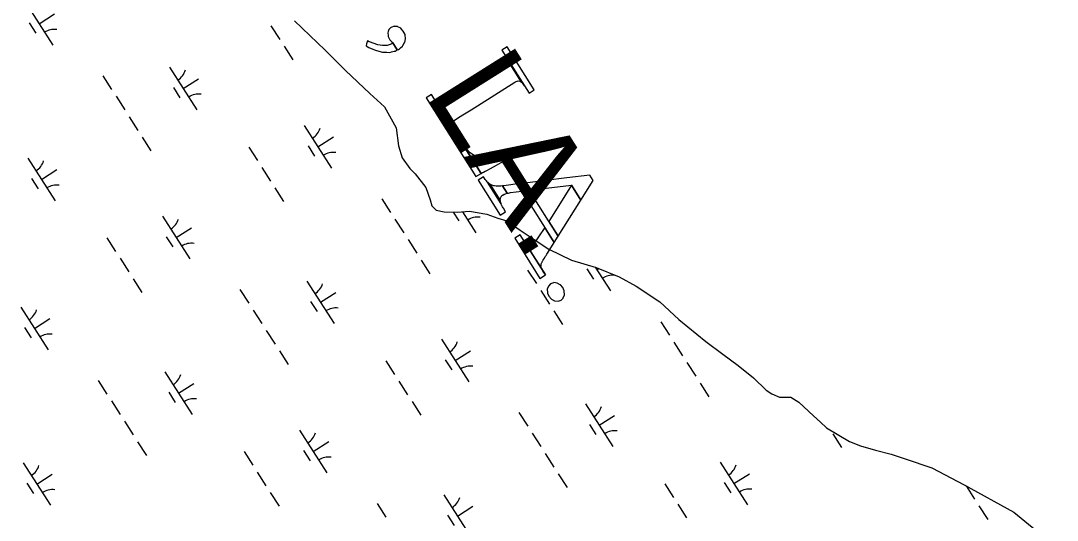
# Model space of a CAD drawing. Extents: x 3962991 to 3983549, y 181631 to 204078.
# Drawn here: x 3975669 to 3976693, y 187846 to 188340 of the extents above; entities that cross this region are included whole.
import ezdxf

# ---------------------------------------------------------------- set-up
doc = ezdxf.new("R2010")
doc.units = 0
for name, color, linetype in [('V-ANNO-MASK', 7, 'Continuous'), ('V-ANNO-MASK2', 7, 'Continuous'), ('V-TOPO-GNAM-IDEN', 7, 'Continuous'), ('V-WETL-SWMP', 7, 'Continuous')]:
    doc.layers.add(name, color=color, linetype=linetype)

msp = doc.modelspace()

# ---------------------------------------------------------------- linework, layer by layer
at = {"layer": 'V-ANNO-MASK2'}
for points in [[(3976032.1, 188324.2), (3976033.7, 188321), (3976035.5, 188318.8), (3976035.7, 188318.6), (3976036.5, 188317.9), (3976041, 188310.9), (3976042.1, 188311.4), (3976043, 188311.9), (3976044.2, 188312.9), (3976046.1, 188314.6), (3976046.5, 188315.2), (3976048.2, 188318.1), (3976048.4, 188318.3), (3976049.1, 188321.8), (3976049.1, 188322), (3976048.6, 188325.7), (3976048.6, 188326.1), (3976046.9, 188329.5), (3976046.9, 188329.5), (3976045.1, 188331.5), (3976044.4, 188332.3), (3976041.6, 188333.8), (3976041.3, 188333.9), (3976038.1, 188334.2), (3976037.8, 188334.3), (3976034.9, 188333.2), (3976034.4, 188332.8), (3976032.6, 188331), (3976032, 188329.1), (3976031.5, 188327.8), (3976031.9, 188325), (3976032, 188324.3)], [(3976010.7, 188316.8), (3976010.2, 188314.8), (3976012.9, 188313.4), (3976016.7, 188311.7), (3976018.5, 188311), (3976019.5, 188310.7), (3976025.2, 188309.1), (3976026.5, 188308.8), (3976030.6, 188308.6), (3976033.6, 188308.5), (3976035.1, 188308.9), (3976038, 188309.6), (3976038.9, 188309.8), (3976039.7, 188310.2), (3976040.4, 188310.6), (3976040.7, 188310.7), (3976040.8, 188310.8), (3976040.8, 188310.8), (3976041, 188310.9), (3976036.5, 188317.9), (3976036.2, 188317.8), (3976036.2, 188317.8), (3976036, 188317.5), (3976035.4, 188316.9), (3976034.5, 188316.5), (3976033.8, 188316.1), (3976031, 188315.2), (3976029.3, 188315.2), (3976026.4, 188315.2), (3976021.8, 188316), (3976020.7, 188316.2), (3976014.5, 188318.5), (3976013.3, 188319), (3976011.5, 188319.8)], [(3976149.6, 188314.1), (3976144.3, 188310.8), (3976171.1, 188268.3), (3976176.3, 188271.6)], [(3976149.9, 188301.7), (3976150.9, 188299.6), (3976163.8, 188279), (3976165.4, 188277.2), (3976166.7, 188275.3), (3976148.7, 188303.8)], [(3976083.6, 188255.2), (3976082.1, 188256.3), (3976095, 188235.8), (3976094.7, 188237.6), (3976094.8, 188237.9), (3976095.2, 188239.3), (3976096.6, 188240.8), (3976096.6, 188240.9), (3976098, 188241.9), (3976101.3, 188244), (3976107.3, 188247.7), (3976113.8, 188251.8), (3976156.9, 188278.9), (3976158.5, 188279.8), (3976160.5, 188280.3), (3976162.2, 188280.1), (3976163.8, 188279), (3976150.8, 188299.6), (3976151.2, 188297.7), (3976150.7, 188296), (3976149.3, 188294.5), (3976147.8, 188293.4), (3976104.7, 188266.3), (3976098.2, 188262.2), (3976092.3, 188258.4), (3976088.9, 188256.4), (3976087.4, 188255.6), (3976087.4, 188255.5), (3976085.3, 188255), (3976084, 188255.2)], [(3976074.6, 188266.9), (3976069.6, 188263.7), (3976118.5, 188185.9), (3976123.7, 188188.8), (3976098.3, 188229.2), (3976098, 188229.6), (3976096.1, 188233.1), (3976096, 188233.3), (3976074.8, 188267), (3976074.8, 188267), (3976074.6, 188266.9)], [(3976080.5, 188258.1), (3976079.2, 188260), (3976096, 188233.3), (3976095.8, 188233.8)], [(3976080.9, 188257.6), (3976080.5, 188258.1), (3976095.8, 188233.8), (3976095.5, 188234.4), (3976095, 188235.5), (3976095, 188235.8), (3976082, 188256.3), (3976081.5, 188256.9)], [(3976101.8, 188223.7), (3976098.3, 188229.2), (3976123.7, 188188.8), (3976123.7, 188188.8)], [(3976104.7, 188219.4), (3976101.8, 188223.6), (3976123.7, 188188.8), (3976123.9, 188188.9), (3976124, 188188.9), (3976124, 188188.9), (3976124.1, 188189), (3976124.2, 188189.1), (3976124.3, 188189.1), (3976125, 188189.5), (3976125.2, 188189.6), (3976126.1, 188190.1), (3976127.9, 188191), (3976128, 188191.1), (3976129.5, 188191.9), (3976132.9, 188193.8), (3976139.1, 188197.1), (3976145.9, 188200.8), (3976150.5, 188203.2), (3976147.2, 188208.4), (3976142.2, 188206.6), (3976134.4, 188204.6), (3976126.7, 188203.6), (3976121.6, 188204.5), (3976119.3, 188204.9), (3976119.2, 188205), (3976115, 188207.8), (3976112.8, 188209.2), (3976111.7, 188210.6), (3976108.2, 188214.8), (3976107.6, 188215.5), (3976106.9, 188216.3), (3976105.8, 188217.9), (3976105.1, 188218.9)], [(3976126.2, 188185.4), (3976120.9, 188182.1), (3976142.5, 188147.7), (3976147.8, 188151), (3976145.7, 188154.4), (3976145.4, 188154.9), (3976144.9, 188155.8), (3976144.1, 188157.3), (3976144, 188157.5), (3976144, 188157.6), (3976143.5, 188158.8), (3976130, 188180.3), (3976128.7, 188181.8), (3976128.6, 188182), (3976128.4, 188182.2), (3976127.9, 188182.9), (3976126.8, 188184.5)], [(3976130.6, 188179.7), (3976130, 188180.3), (3976143.5, 188158.8), (3976142.9, 188160.2), (3976142.8, 188160.5), (3976142.8, 188161.1), (3976142.6, 188162), (3976132.6, 188178), (3976131.5, 188178.9), (3976131, 188179.4)], [(3976146.2, 188176.7), (3976144.8, 188176.5), (3976149.4, 188169.2), (3976150.7, 188169.5), (3976152.9, 188169.9), (3976164.1, 188171.2), (3976195.9, 188120.6), (3976199.8, 188126.9), (3976171.3, 188172.3), (3976212.9, 188177.4), (3976222.2, 188162.5), (3976234.5, 188181.9), (3976231.2, 188187.2), (3976208.5, 188184.4), (3976166.9, 188179.3), (3976159.6, 188178.4), (3976148.4, 188177)], [(3976133.2, 188177.7), (3976132.6, 188178), (3976142.6, 188162), (3976142.5, 188163), (3976142.6, 188163.3), (3976142.8, 188163.9), (3976143, 188164.7), (3976143.2, 188165.5), (3976143.4, 188165.7), (3976143.6, 188166), (3976144.5, 188166.9), (3976144.7, 188167.2), (3976145.1, 188167.5), (3976145.1, 188167.5), (3976146.6, 188168.2), (3976147.1, 188168.4), (3976148, 188168.8), (3976149.4, 188169.2), (3976144.8, 188176.6), (3976143.2, 188176.4), (3976142.2, 188176.3), (3976141.5, 188176.3), (3976139.6, 188176.2), (3976139.6, 188176.2), (3976139, 188176.2), (3976138.6, 188176.2), (3976137, 188176.5), (3976136.5, 188176.6), (3976136.2, 188176.6), (3976135.4, 188176.8), (3976134.4, 188177.2), (3976133.6, 188177.5)], [(3976212.9, 188177.4), (3976190.7, 188141.4), (3976199.8, 188126.9), (3976222.2, 188162.5)], [(3976162.2, 188128.2), (3976156.9, 188124.9), (3976181.9, 188085.1), (3976187.2, 188088.5)], [(3976166.7, 188121), (3976165.4, 188123.1), (3976187.2, 188088.5), (3976185.1, 188091.8), (3976184.7, 188092.6), (3976183.9, 188093.9), (3976183.7, 188094.4), (3976183.5, 188094.8), (3976183.3, 188095.4), (3976183.1, 188096.2), (3976183, 188096.6), (3976182.9, 188097.3), (3976183, 188097.9), (3976183, 188098.5), (3976183.1, 188098.9), (3976183.2, 188099.6), (3976183.5, 188100.2), (3976183.8, 188100.9), (3976183.9, 188101.2), (3976184.1, 188101.6), (3976184.8, 188102.8), (3976185, 188103.1), (3976185.2, 188103.6), (3976185.2, 188103.6), (3976185.3, 188103.7), (3976186.2, 188105.1), (3976186.6, 188105.7), (3976187.1, 188106.6), (3976187.9, 188107.9), (3976188.7, 188109.1), (3976188.7, 188109.1), (3976189.9, 188111), (3976195.9, 188120.6), (3976186.6, 188135.4), (3976180.4, 188126.2), (3976179.1, 188124.3), (3976178.4, 188123.2), (3976177.5, 188121.9), (3976176.9, 188121.1), (3976176.5, 188120.5), (3976175.5, 188119.1), (3976175.5, 188119.1), (3976175.2, 188118.7), (3976175, 188118.4), (3976174.1, 188117.6), (3976173.8, 188117.3), (3976173.6, 188117.2), (3976173, 188116.9), (3976172.5, 188116.6), (3976172.1, 188116.4), (3976171.7, 188116.5), (3976171.1, 188116.7), (3976170.6, 188116.8), (3976170.3, 188116.9), (3976169.9, 188117.3), (3976169.2, 188117.9), (3976168.6, 188118.5), (3976168.5, 188118.5), (3976168.2, 188119), (3976167.3, 188120.2)], [(3976189.4, 188070.6), (3976190.7, 188067.4), (3976193.2, 188064.6), (3976193.3, 188064.6), (3976196.3, 188062.9), (3976199.7, 188062.5), (3976199.7, 188062.5), (3976202.7, 188063.5), (3976204.9, 188065.7), (3976204.9, 188065.9), (3976206, 188069), (3976205.8, 188072.5), (3976205.7, 188072.8), (3976204.4, 188076), (3976202, 188078.7), (3976201.9, 188078.8), (3976198.8, 188080.5), (3976195.5, 188080.9), (3976195.4, 188080.8), (3976192.4, 188079.9), (3976190.3, 188077.6), (3976190.2, 188077.5), (3976189.1, 188074.4), (3976189.3, 188070.9)]]:
    msp.add_lwpolyline(points, close=True, dxfattribs=at)
at = {"layer": 'V-WETL-SWMP'}
for p, q in [((3975673.6, 188357.7), (3975700.6, 188315.6)), ((3975687.1, 188336.7), (3975702.3, 188346.4)), ((3975677.4, 188337.6), (3975683.9, 188327.5)), ((3975916.1, 188334.7), (3975924.8, 188321.2)), ((3975939.5, 188339.7), (3975969.7, 188310.6)), ((3975929.1, 188314.5), (3975937.7, 188301)), ((3975969.7, 188310.6), (3975989.7, 188290.7)), ((3975816.1, 188293.8), (3975843.1, 188251.7)), ((3975750.2, 188285.3), (3975758.8, 188271.8)), ((3975829.6, 188272.7), (3975844.7, 188282.4)), ((3975989.7, 188290.7), (3976013.8, 188267.9)), ((3975819.8, 188273.6), (3975826.3, 188263.5)), ((3975763.2, 188265.1), (3975771.8, 188251.6)), ((3976013.8, 188267.9), (3976028.3, 188254.5)), ((3976028.3, 188254.5), (3976040, 188233.9)), ((3975776.1, 188244.9), (3975784.7, 188231.4)), ((3975949.1, 188236.2), (3975976.1, 188194.1)), ((3976040, 188233.9), (3976042.1, 188216.1)), ((3975789.1, 188224.7), (3975797.7, 188211.2)), ((3975962.6, 188215.2), (3975977.8, 188224.9)), ((3975894.2, 188214.9), (3975902.8, 188201.5)), ((3975952.9, 188216.1), (3975959.3, 188206)), ((3976042.1, 188216.1), (3976045.9, 188204.3)), ((3975676, 188204), (3975703, 188161.9)), ((3976045.9, 188204.3), (3976053.2, 188193.7)), ((3975689.5, 188183), (3975704.7, 188192.7)), ((3975907.2, 188194.7), (3975915.8, 188181.3)), ((3976053.2, 188193.7), (3976058.6, 188188.5)), ((3975679.8, 188183.8), (3975686.3, 188173.7)), ((3976058.6, 188188.5), (3976069, 188175)), ((3975920.1, 188174.5), (3975928.7, 188161.1)), ((3976069, 188175), (3976073.4, 188162.6)), ((3976025.7, 188163.8), (3976034.3, 188150.3)), ((3976073.4, 188162.6), (3976075.2, 188156.7)), ((3976075.2, 188156.7), (3976079.5, 188152.6)), ((3976079.5, 188152.6), (3976087.2, 188150.9)), ((3976087.2, 188150.9), (3976100.3, 188150.6)), ((3976096.2, 188150.7), (3976101.8, 188142)), ((3976100.3, 188150.6), (3976112.2, 188151.4)), ((3976105.3, 188150.9), (3976118.5, 188130.2)), ((3976112.2, 188151.4), (3976129.5, 188148.7)), ((3976129.5, 188148.7), (3976140.2, 188144.7)), ((3975809.1, 188146.5), (3975836.1, 188104.4)), ((3976038.6, 188143.6), (3976047.3, 188130.1)), ((3976140.2, 188144.7), (3976149.2, 188141.9)), ((3976149.2, 188141.9), (3976162.4, 188132.7)), ((3975822.6, 188125.4), (3975837.7, 188135.1)), ((3976162.4, 188132.7), (3976176.3, 188123.4)), ((3975754.2, 188125.2), (3975762.8, 188111.7)), ((3975812.8, 188126.3), (3975819.3, 188116.2)), ((3976051.6, 188123.4), (3976060.2, 188109.9)), ((3976176.3, 188123.4), (3976190.7, 188114.1)), ((3976190.7, 188114.1), (3976212.9, 188103.2)), ((3975767.1, 188105), (3975775.8, 188091.5)), ((3976064.5, 188103.2), (3976073.2, 188089.7)), ((3976212.9, 188103.2), (3976237.4, 188095.9)), ((3976169.7, 188093.4), (3976178.3, 188080)), ((3976228.3, 188094.6), (3976234.8, 188084.5)), ((3976236.5, 188096.2), (3976251.6, 188072.7)), ((3976237.4, 188095.9), (3976260.1, 188086.8)), ((3976238.1, 188093.7), (3976239.9, 188094.9)), ((3976260.1, 188086.8), (3976276.9, 188077.6)), ((3975780.1, 188084.8), (3975788.7, 188071.3)), ((3975951.5, 188082.5), (3975978.5, 188040.4)), ((3976276.9, 188077.6), (3976300.4, 188062)), ((3975885.6, 188074), (3975894.3, 188060.6)), ((3975965, 188061.5), (3975980.2, 188071.2)), ((3976182.6, 188073.2), (3976191.3, 188059.8)), ((3975669, 188056.7), (3975696, 188014.6)), ((3975955.3, 188062.4), (3975961.8, 188052.3)), ((3976300.4, 188062), (3976319.1, 188044.5)), ((3975682.5, 188035.6), (3975697.7, 188045.4)), ((3975898.6, 188053.8), (3975907.2, 188040.4)), ((3976195.6, 188053), (3976204.2, 188039.6)), ((3975672.8, 188036.5), (3975679.3, 188026.4)), ((3976301.1, 188042.3), (3976309.8, 188028.9)), ((3976319.1, 188044.5), (3976345.7, 188022.9)), ((3975911.5, 188033.6), (3975920.2, 188020.2)), ((3976084.5, 188025), (3976111.5, 187982.9)), ((3976314.1, 188022.1), (3976322.7, 188008.6)), ((3976345.7, 188022.9), (3976362.5, 188010.2)), ((3975924.5, 188013.4), (3975933.1, 188000)), ((3976088.3, 188004.8), (3976094.8, 187994.7)), ((3976098, 188003.9), (3976113.2, 188013.6)), ((3976362.5, 188010.2), (3976377.6, 187999.1)), ((3976029.6, 188003.7), (3976038.3, 187990.2)), ((3976327.1, 188001.9), (3976335.7, 187988.4)), ((3976377.6, 187999.1), (3976392.7, 187986.9)), ((3975745.6, 187984.3), (3975754.2, 187970.8)), ((3975811.5, 187992.7), (3975838.5, 187950.6)), ((3976392.7, 187986.9), (3976405.4, 187974.6)), ((3975825, 187971.7), (3975840.1, 187981.4)), ((3976042.6, 187983.5), (3976051.2, 187970)), ((3976340, 187981.7), (3976348.6, 187968.2)), ((3976405.4, 187974.6), (3976410.8, 187971.2)), ((3975758.6, 187964.1), (3975767.2, 187950.6)), ((3975815.3, 187972.6), (3975821.7, 187962.5)), ((3976410.8, 187971.2), (3976418.6, 187967.7)), ((3976418.6, 187967.7), (3976429.8, 187967.9)), ((3976429.8, 187967.9), (3976437.7, 187962.7)), ((3976055.5, 187963.3), (3976064.2, 187949.8)), ((3976227, 187961), (3976254, 187918.9)), ((3976437.7, 187962.7), (3976452.2, 187949.3)), ((3975771.5, 187943.9), (3975780.2, 187930.4)), ((3976161.1, 187952.5), (3976169.8, 187939.1)), ((3976240.5, 187940), (3976255.6, 187949.7)), ((3976452.2, 187949.3), (3976458.8, 187942.9)), ((3975944.5, 187935.2), (3975971.5, 187893.1)), ((3976230.8, 187940.9), (3976237.2, 187930.8)), ((3976458.8, 187942.9), (3976464.9, 187937.6)), ((3976464.9, 187937.6), (3976487.7, 187923.8)), ((3975784.5, 187923.7), (3975793.1, 187910.2)), ((3975958, 187914.2), (3975973.2, 187923.9)), ((3976174.1, 187932.3), (3976182.7, 187918.9)), ((3976471.1, 187931.5), (3976479.7, 187918.1)), ((3976487.7, 187923.8), (3976498.5, 187919.8)), ((3975889.6, 187913.9), (3975898.2, 187900.4)), ((3975948.3, 187915), (3975954.8, 187904.9)), ((3976498.5, 187919.8), (3976513.4, 187915.3)), ((3976513.4, 187915.3), (3976528.9, 187911.4)), ((3975671.5, 187903), (3975698.4, 187860.9)), ((3976187, 187912.1), (3976195.7, 187898.7)), ((3976360, 187903.5), (3976387, 187861.4)), ((3976528.9, 187911.4), (3976542.7, 187906.9)), ((3976542.7, 187906.9), (3976569, 187897.9)), ((3975902.6, 187893.7), (3975911.2, 187880.2)), ((3976200, 187891.9), (3976208.6, 187878.5)), ((3976373.5, 187882.4), (3976388.7, 187892.1)), ((3976569, 187897.9), (3976600.8, 187881.2)), ((3975675.2, 187882.8), (3975681.7, 187872.7)), ((3975685, 187881.9), (3975700.1, 187891.6)), ((3976305.1, 187882.2), (3976313.8, 187868.7)), ((3976363.8, 187883.3), (3976370.3, 187873.2)), ((3975915.5, 187873.5), (3975924.2, 187860)), ((3976600.8, 187881.2), (3976650, 187854.1)), ((3976602.7, 187880.1), (3976611.2, 187866.9)), ((3976021.1, 187862.8), (3976029.7, 187849.3)), ((3976087, 187871.2), (3976113.9, 187829.2)), ((3976318.1, 187862), (3976326.7, 187848.5)), ((3976090.7, 187851.1), (3976097.2, 187841)), ((3976100.5, 187850.2), (3976115.6, 187859.9)), ((3976615.5, 187860.2), (3976624.1, 187846.7)), ((3976650, 187854.1), (3976692.8, 187819.2))]:
    msp.add_line(p, q, dxfattribs=at)
for centre, start, end in [((3975702.2, 188313.6), 81.8919, 123.4355), ((3975814.9, 188296.1), 301.8919, 343.4355), ((3975844.7, 188249.6), 81.8919, 123.4355), ((3975947.9, 188238.6), 301.8919, 343.4355), ((3975977.7, 188192.1), 81.8919, 123.4355), ((3975674.8, 188206.3), 301.8919, 343.4355), ((3975704.6, 188159.8), 81.8919, 123.4355), ((3975807.9, 188148.8), 301.8919, 343.4355), ((3976120.2, 188128.1), 81.8919, 123.4355), ((3975837.7, 188102.3), 81.8919, 123.4355), ((3976253.2, 188070.6), 81.8919, 123.4355), ((3975950.3, 188084.9), 301.8919, 343.4355), ((3975980.1, 188038.3), 81.8919, 123.4355), ((3975667.8, 188059), 301.8919, 343.4355), ((3975697.6, 188012.5), 81.8919, 123.4355), ((3976083.3, 188027.3), 301.8919, 343.4355), ((3976113.1, 187980.8), 81.8919, 123.4355), ((3975810.3, 187995.1), 301.8919, 343.4355), ((3975840.1, 187948.6), 81.8919, 123.4355), ((3976225.8, 187963.4), 301.8919, 343.4355), ((3976255.6, 187916.9), 81.8919, 123.4355), ((3975943.3, 187937.5), 301.8919, 343.4355), ((3975973.1, 187891), 81.8919, 123.4355), ((3975670.2, 187905.3), 301.8919, 343.4355), ((3976358.8, 187905.8), 301.8919, 343.4355), ((3975700.1, 187858.8), 81.8919, 123.4355), ((3976388.6, 187859.3), 81.8919, 123.4355), ((3976085.7, 187873.6), 301.8919, 343.4355)]:
    msp.add_arc(centre, 17.6, start, end, dxfattribs=at)

# ---------------------------------------------------------------- texts
at = {"layer": 'V-ANNO-MASK'}
msp.add_text('LA.', height=100, rotation=302.1654, dxfattribs=at).set_placement((3976066.8, 188268.2))
at = {"layer": 'V-TOPO-GNAM-IDEN'}
msp.add_text('LA.', height=100, rotation=302.1654, dxfattribs=at).set_placement((3976066.8, 188268.2))

doc.saveas('drawing.dxf')
